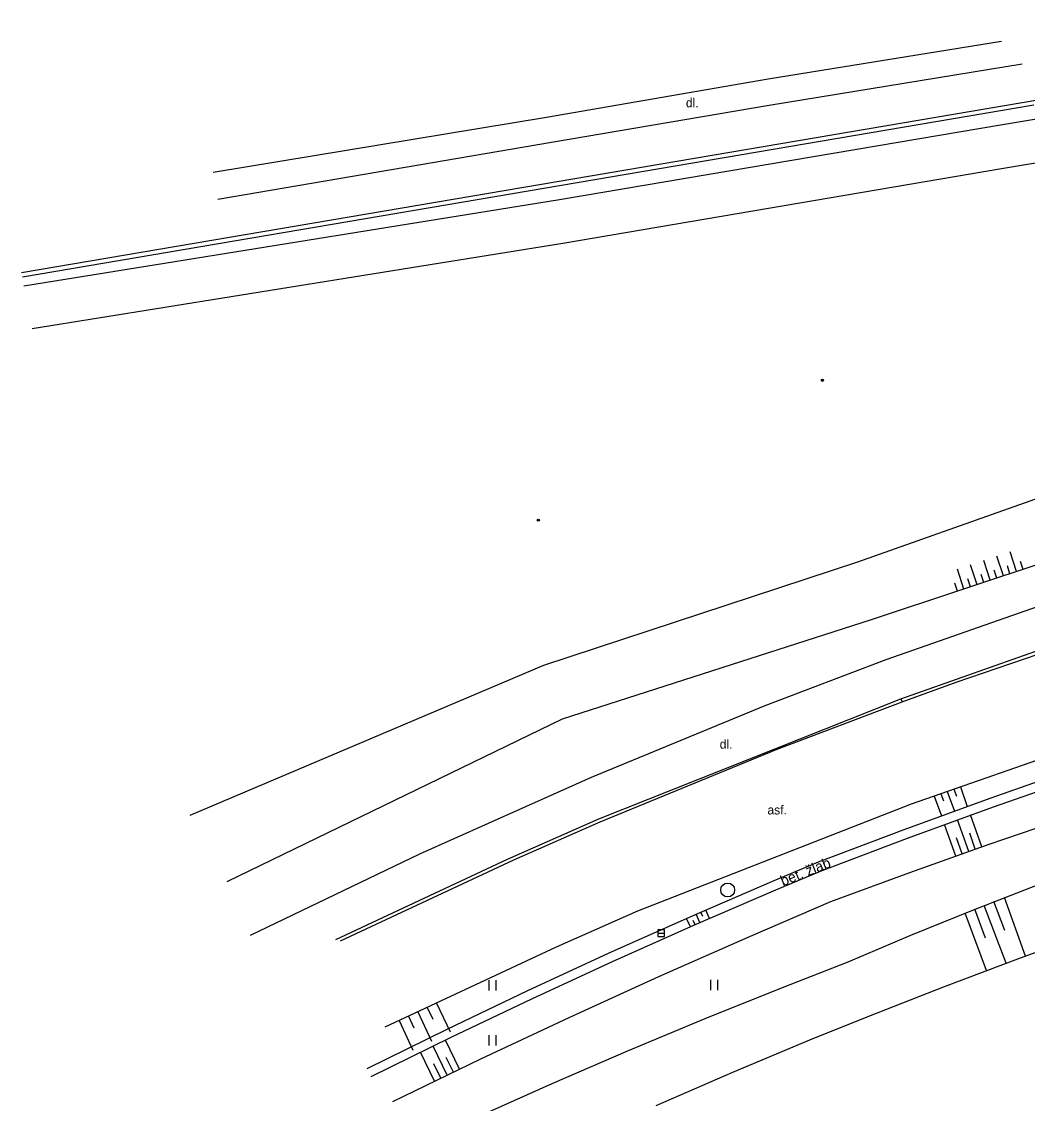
# Model space of a CAD drawing. Extents: x -538441 to -536770, y -1181008 to -1179809.
# Drawn here: x -538401 to -538328.4, y -1180485.3 to -1180407.1 of the extents above; entities that cross this region are included whole.
import ezdxf

# ---------------------------------------------------------------- set-up
doc = ezdxf.new("R2010")
doc.units = 0
for name, color, linetype in [('Vrstva 10', 7, 'Continuous'), ('Vrstva 11', 7, 'Continuous'), ('Vrstva 14', 7, 'Continuous'), ('Vrstva 15', 7, 'Continuous'), ('Vrstva 20', 7, 'Continuous'), ('Vrstva 27', 7, 'Continuous'), ('Vrstva 36', 7, 'Continuous'), ('Vrstva 40', 7, 'Continuous'), ('Vrstva 41', 7, 'Continuous'), ('Vrstva 7', 7, 'Continuous')]:
    doc.layers.add(name, color=color, linetype=linetype)

msp = doc.modelspace()

# ---------------------------------------------------------------- linework, layer by layer
at = {"layer": 'Vrstva 10'}
for p, q in [((-538330.22, -1180414.6), (-538362.19, -1180420)), ((-538361.97, -1180423.15), (-538330.14, -1180417.73)), ((-538362.19, -1180420), (-538400.88, -1180426.25)), ((-538400.27, -1180429.289), (-538361.97, -1180423.15)), ((-538337.56, -1180456.05), (-538324.868, -1180451.569)), ((-538359.36, -1180464.72), (-538337.56, -1180456.05)), ((-538337.56, -1180456.05), (-538337.47, -1180456.26)), ((-538316.77, -1180456.668), (-538336.808, -1180463.644)), ((-538336.808, -1180463.644), (-538356.57, -1180471.37)), ((-538365.949, -1180467.626), (-538359.36, -1180464.72)), ((-538378.351, -1180473.429), (-538365.949, -1180467.626)), ((-538356.57, -1180471.37), (-538362.446, -1180473.971)), ((-538362.446, -1180473.971), (-538374.799, -1180479.759))]:
    msp.add_line(p, q, dxfattribs=at)
for points in [[(-538285.07, -1180407.14), (-538327.478, -1180414.147), (-538330.22, -1180414.6)], [(-538330.14, -1180417.73), (-538327.25, -1180417.251), (-538326.805, -1180417.177), (-538284.8, -1180410.21)]]:
    msp.add_lwpolyline(points, dxfattribs=at)
at = {"layer": 'Vrstva 11'}
for p, q in [((-538347.14, -1180411.26), (-538330.29, -1180408.55)), ((-538347.07, -1180413.18), (-538328.8, -1180410.18)), ((-538363.14, -1180414.05), (-538347.14, -1180411.26)), ((-538362.77, -1180415.84), (-538347.07, -1180413.18)), ((-538387.21, -1180418), (-538363.14, -1180414.05)), ((-538386.87, -1180419.95), (-538362.77, -1180415.84)), ((-538338.62, -1180453.2), (-538325.607, -1180448.646)), ((-538333.556, -1180454.834), (-538320.495, -1180450.354)), ((-538347.34, -1180456.535), (-538338.62, -1180453.2)), ((-538337.47, -1180456.26), (-538333.556, -1180454.834)), ((-538359.894, -1180461.697), (-538347.34, -1180456.535)), ((-538346.481, -1180459.691), (-538337.47, -1180456.26)), ((-538359.26, -1180464.92), (-538346.481, -1180459.691)), ((-538331.116, -1180463.227), (-538324.887, -1180461.041)), ((-538330.878, -1180463.843), (-538324.652, -1180461.658)), ((-538372.291, -1180467.227), (-538359.894, -1180461.697)), ((-538337.318, -1180465.488), (-538331.116, -1180463.227)), ((-538337.076, -1180466.102), (-538330.878, -1180463.843)), ((-538365.492, -1180467.67), (-538359.26, -1180464.92)), ((-538343.493, -1180467.824), (-538337.318, -1180465.488)), ((-538343.247, -1180468.436), (-538337.076, -1180466.102)), ((-538384.52, -1180473.12), (-538372.291, -1180467.227)), ((-538378.002, -1180473.519), (-538365.492, -1180467.67)), ((-538346.868, -1180469.242), (-538343.493, -1180467.824)), ((-538346.59, -1180469.842), (-538343.247, -1180468.436)), ((-538352.777, -1180471.795), (-538346.868, -1180469.242)), ((-538352.495, -1180472.392), (-538346.59, -1180469.842)), ((-538358.654, -1180474.42), (-538352.777, -1180471.795)), ((-538358.368, -1180475.016), (-538352.495, -1180472.392)), ((-538364.497, -1180477.119), (-538358.654, -1180474.42)), ((-538364.208, -1180477.712), (-538358.368, -1180475.016)), ((-538370.307, -1180479.89), (-538364.497, -1180477.119)), ((-538370.015, -1180480.481), (-538364.208, -1180477.712)), ((-538376.082, -1180482.732), (-538370.307, -1180479.89)), ((-538375.786, -1180483.322), (-538370.015, -1180480.481))]:
    msp.add_line(p, q, dxfattribs=at)
at = {"layer": 'Vrstva 14'}
for p, q in [((-538340.66, -1180446.14), (-538315.6, -1180437.26)), ((-538314.01, -1180441.82), (-538339.71, -1180450.34)), ((-538363.33, -1180453.61), (-538340.66, -1180446.14)), ((-538339.71, -1180450.34), (-538362.01, -1180457.51)), ((-538388.87, -1180464.45), (-538363.33, -1180453.61)), ((-538362.01, -1180457.51), (-538386.21, -1180469.26)), ((-538331.175, -1180466.542), (-538325.413, -1180464.581)), ((-538336.911, -1180468.578), (-538331.175, -1180466.542)), ((-538342.62, -1180470.69), (-538336.911, -1180468.578)), ((-538348.569, -1180473.246), (-538342.62, -1180470.69)), ((-538355.036, -1180476.107), (-538348.569, -1180473.246)), ((-538328.925, -1180474.754), (-538323.415, -1180472.768)), ((-538334.407, -1180476.815), (-538328.925, -1180474.754)), ((-538346.101, -1180476.882), (-538341.35, -1180475.04)), ((-538361.51, -1180479.06), (-538355.036, -1180476.107)), ((-538351.676, -1180479.123), (-538346.101, -1180476.882)), ((-538339.86, -1180478.95), (-538334.407, -1180476.815)), ((-538367.872, -1180482.049), (-538361.51, -1180479.06)), ((-538357.222, -1180481.438), (-538351.676, -1180479.123)), ((-538344.13, -1180480.681), (-538339.86, -1180478.95)), ((-538349.697, -1180483.013), (-538344.13, -1180480.681)), ((-538362.736, -1180483.827), (-538357.222, -1180481.438)), ((-538374.239, -1180485.129), (-538367.872, -1180482.049)), ((-538355.232, -1180485.419), (-538349.697, -1180483.013)), ((-538368.217, -1180486.288), (-538362.736, -1180483.827))]:
    msp.add_line(p, q, dxfattribs=at)
for points in [[(-538332.311, -1180471.271), (-538327.747, -1180469.498), (-538323.154, -1180467.8)], [(-538341.35, -1180475.04), (-538336.846, -1180473.119), (-538332.311, -1180471.271)]]:
    msp.add_lwpolyline(points, dxfattribs=at)
at = {"layer": 'Vrstva 15'}
for p, q in [((-538330.153, -1180447.172), (-538330.625, -1180445.748)), ((-538329.203, -1180446.857), (-538329.675, -1180445.433)), ((-538333, -1180448.116), (-538333.472, -1180446.692)), ((-538332.051, -1180447.801), (-538332.523, -1180446.377)), ((-538331.102, -1180447.486), (-538331.574, -1180446.062)), ((-538330.627, -1180447.329), (-538330.816, -1180446.759)), ((-538329.678, -1180447.014), (-538329.867, -1180446.445)), ((-538328.729, -1180446.7), (-538328.918, -1180446.13)), ((-538332.526, -1180447.958), (-538332.714, -1180447.389)), ((-538331.576, -1180447.644), (-538331.765, -1180447.074)), ((-538333.475, -1180448.273), (-538333.664, -1180447.703)), ((-538333.261, -1180462.409), (-538332.759, -1180463.817)), ((-538335.145, -1180463.065), (-538334.613, -1180464.491)), ((-538334.673, -1180462.901), (-538334.482, -1180463.412)), ((-538334.2, -1180462.736), (-538333.673, -1180464.149)), ((-538333.728, -1180462.572), (-538333.543, -1180463.067)), ((-538332.65, -1180467.066), (-538333.463, -1180464.775)), ((-538331.708, -1180466.731), (-538332.523, -1180464.434)), ((-538333.592, -1180467.4), (-538334.403, -1180465.117)), ((-538333.121, -1180467.233), (-538333.527, -1180466.089)), ((-538332.179, -1180466.898), (-538332.586, -1180465.751)), ((-538329.958, -1180475.142), (-538331.529, -1180470.962)), ((-538330.044, -1180472.783), (-538330.832, -1180470.688)), ((-538328.552, -1180474.619), (-538330.075, -1180470.392)), ((-538352.066, -1180472.207), (-538352.329, -1180471.598)), ((-538351.854, -1180471.753), (-538351.986, -1180471.448)), ((-538351.378, -1180471.909), (-538351.642, -1180471.298)), ((-538331.362, -1180475.67), (-538332.924, -1180471.516)), ((-538331.443, -1180473.322), (-538332.226, -1180471.238)), ((-538352.753, -1180472.507), (-538353.023, -1180471.903)), ((-538352.41, -1180472.355), (-538352.541, -1180472.052)), ((-538371.071, -1180478.012), (-538370.092, -1180480.1)), ((-538372.429, -1180478.648), (-538371.44, -1180480.757)), ((-538371.75, -1180478.33), (-538371.352, -1180479.178)), ((-538373.787, -1180479.285), (-538372.789, -1180481.415)), ((-538373.108, -1180478.967), (-538372.711, -1180479.815)), ((-538370.313, -1180483.23), (-538371.332, -1180481.122)), ((-538369.412, -1180482.794), (-538370.433, -1180480.684)), ((-538371.213, -1180483.665), (-538372.23, -1180481.561)), ((-538369.862, -1180483.012), (-538370.373, -1180481.957)), ((-538370.763, -1180483.447), (-538371.272, -1180482.394))]:
    msp.add_line(p, q, dxfattribs=at)
at = {"layer": 'Vrstva 20'}
for centre, radius in [((-538343.22, -1180433.04), 0.075), ((-538343.22, -1180433.04), 0.0204), ((-538363.73, -1180443.14), 0.075), ((-538363.73, -1180443.14), 0.0204)]:
    msp.add_circle(centre, radius, dxfattribs=at)
at = {"layer": 'Vrstva 27'}
msp.add_line((-538355.11, -1180472.97), (-538354.61, -1180472.97), dxfattribs=at)
msp.add_lwpolyline([(-538355.11, -1180473.22), (-538354.61, -1180473.22), (-538354.61, -1180472.72), (-538355.11, -1180472.72)], close=True, dxfattribs=at)
msp.add_circle((-538350.06, -1180469.85), 0.5, dxfattribs=at)
at = {"layer": 'Vrstva 36'}
for p, q in [((-538367.282, -1180477.106), (-538367.282, -1180476.356)), ((-538366.782, -1180477.106), (-538366.782, -1180476.356)), ((-538351.262, -1180477.091), (-538351.262, -1180476.341)), ((-538350.762, -1180477.091), (-538350.762, -1180476.341)), ((-538367.282, -1180481.09), (-538367.282, -1180480.34)), ((-538366.782, -1180481.09), (-538366.782, -1180480.34))]:
    msp.add_line(p, q, dxfattribs=at)
at = {"layer": 'Vrstva 7'}
for p, q in [((-538327.53, -1180412.78), (-538401.031, -1180425.281)), ((-538400.98, -1180425.578), (-538327.958, -1180413.154))]:
    msp.add_line(p, q, dxfattribs=at)

# ---------------------------------------------------------------- texts
at = {"layer": 'Vrstva 40'}
for s, p in [('dl.', (-538353.075, -1180413.324)), ('dl.', (-538350.632, -1180459.644)), ('asf.', (-538347.184, -1180464.394))]:
    msp.add_text(s, height=0.65, dxfattribs=at).set_placement(p)
at = {"layer": 'Vrstva 41'}
msp.add_text('bet. žlab', height=0.75, rotation=21.76605, dxfattribs=at).set_placement((-538346.065, -1180469.579))

doc.saveas('drawing.dxf')
